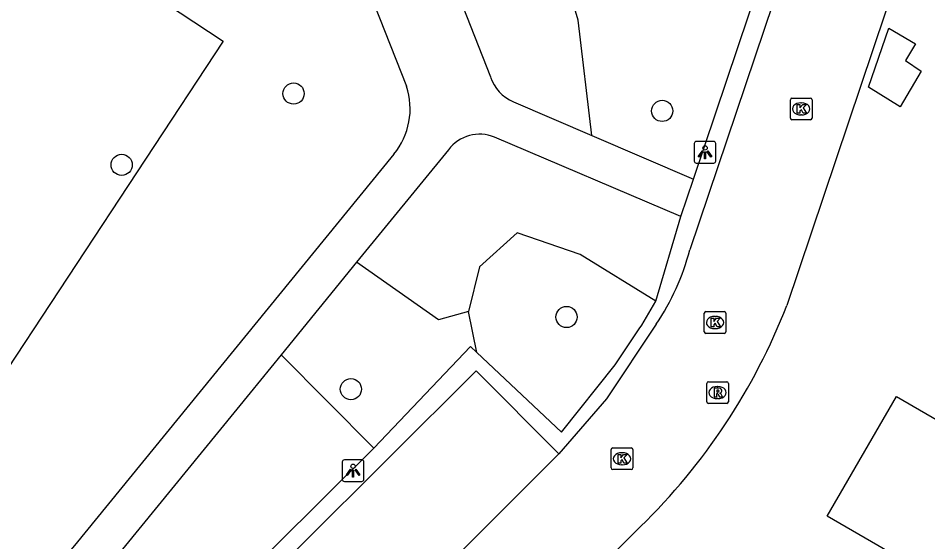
# Model space of a CAD drawing. Extents: x 159961 to 160856, y 382704 to 383353.
# Drawn here: x 160311.9 to 160353.88, y 383250.17 to 383274.33 of the extents above; entities that cross this region are included whole.
import ezdxf

# ---------------------------------------------------------------- set-up
doc = ezdxf.new("R2010")
doc.units = 0
for name, color, linetype in [('IMGEO_Boom', 7, 'Continuous'), ('IMGEO_Groenvoorziening', 7, 'Continuous'), ('IMGEO_Kolk', 7, 'Continuous'), ('IMGEO_Lichtpunt', 7, 'Continuous'), ('IMGEO_Pand', 7, 'Continuous'), ('IMGEO_Rijbaan_lokaal_open', 7, 'Continuous'), ('IMGEO_Rioolput', 7, 'Continuous'), ('IMGEO_Voetpad_halfverhard', 7, 'Continuous'), ('IMGEO_Voetpad_open', 7, 'Continuous')]:
    doc.layers.add(name, color=color, linetype=linetype)

msp = doc.modelspace()

# ---------------------------------------------------------------- linework, layer by layer
at = {"layer": 'IMGEO_Boom'}
for centre in [(160324.607, 383270.85), (160341.619, 383270.049), (160316.673, 383267.561), (160337.205, 383260.541), (160327.253, 383257.214)]:
    msp.add_circle(centre, 0.489, dxfattribs=at)
at = {"layer": 'IMGEO_Groenvoorziening'}
for points in [[(160338.379, 383268.914), (160337.735, 383274.236), (160333.924, 383287.143)], [(160307.012, 383251.487), (160296.991, 383258.088), (160311.342, 383279.874), (160321.363, 383273.273), (160307.012, 383251.487)], [(160341.32, 383261.279), (160337.83, 383263.432), (160334.933, 383264.43), (160333.194, 383262.852), (160332.679, 383260.792)], [(160332.679, 383260.792), (160331.295, 383260.406), (160327.518, 383263.066)], [(160333.07, 383258.904), (160332.679, 383260.792)], [(160324.037, 383258.805), (160328.317, 383254.493)]]:
    msp.add_lwpolyline(points, dxfattribs=at)
at = {"layer": 'IMGEO_Kolk'}
for p, q in [((160347.534, 383269.716), (160347.534, 383270.568)), ((160347.609, 383270.642), (160348.461, 383270.642)), ((160348.022, 383270.422), (160348.047, 383270.422)), ((160348.535, 383270.568), (160348.535, 383269.716)), ((160348.461, 383269.642), (160347.609, 383269.642)), ((160348.045, 383269.862), (160348.02, 383269.862)), ((160343.634, 383260.789), (160344.486, 383260.789)), ((160343.559, 383259.863), (160343.559, 383260.715)), ((160344.047, 383260.569), (160344.072, 383260.569)), ((160344.56, 383260.715), (160344.56, 383259.863)), ((160344.07, 383260.009), (160344.045, 383260.009)), ((160344.486, 383259.789), (160343.634, 383259.789)), ((160339.338, 383254.504), (160340.19, 383254.504)), ((160339.263, 383253.578), (160339.263, 383254.43)), ((160339.751, 383254.284), (160339.776, 383254.284)), ((160340.264, 383254.43), (160340.264, 383253.578)), ((160339.774, 383253.724), (160339.749, 383253.724)), ((160340.19, 383253.504), (160339.338, 383253.504))]:
    msp.add_line(p, q, dxfattribs=at)
for points in [[(160347.534, 383269.716), (160347.534, 383270.568)], [(160347.609, 383270.642), (160348.461, 383270.642)], [(160348.535, 383270.568), (160348.535, 383269.716)], [(160347.855, 383270.342), (160347.978, 383270.342), (160347.978, 383270.191), (160348.108, 383270.342), (160348.272, 383270.342), (160348.126, 383270.191), (160348.279, 383269.942), (160348.127, 383269.942), (160348.042, 383270.106), (160347.978, 383270.039), (160347.978, 383269.942), (160347.855, 383269.942), (160347.855, 383270.342)], [(160348.461, 383269.642), (160347.609, 383269.642)], [(160343.634, 383260.789), (160344.486, 383260.789)], [(160343.559, 383259.863), (160343.559, 383260.715)], [(160343.88, 383260.489), (160344.003, 383260.489), (160344.003, 383260.338), (160344.133, 383260.489), (160344.297, 383260.489), (160344.151, 383260.338), (160344.304, 383260.089), (160344.152, 383260.089), (160344.067, 383260.253), (160344.003, 383260.186), (160344.003, 383260.089), (160343.88, 383260.089), (160343.88, 383260.489)], [(160344.56, 383260.715), (160344.56, 383259.863)], [(160344.486, 383259.789), (160343.634, 383259.789)], [(160339.338, 383254.504), (160340.19, 383254.504)], [(160339.263, 383253.578), (160339.263, 383254.43)], [(160339.584, 383254.204), (160339.707, 383254.204), (160339.707, 383254.053), (160339.837, 383254.204), (160340.001, 383254.204), (160339.855, 383254.053), (160340.008, 383253.804), (160339.856, 383253.804), (160339.771, 383253.968), (160339.707, 383253.901), (160339.707, 383253.804), (160339.584, 383253.804), (160339.584, 383254.204)], [(160340.264, 383254.43), (160340.264, 383253.578)], [(160340.19, 383253.504), (160339.338, 383253.504)]]:
    msp.add_lwpolyline(points, dxfattribs=at)
for centre, start, end in [((160347.611, 383270.566), 91.552, 178.448), ((160347.611, 383270.566), 91.552, 178.448), ((160348.459, 383270.566), 1.552, 88.448), ((160348.459, 383270.566), 1.552, 88.448), ((160347.611, 383269.718), 181.552, 268.448), ((160347.611, 383269.718), 181.552, 268.448), ((160348.459, 383269.718), 271.552, 358.448), ((160348.459, 383269.718), 271.552, 358.448), ((160343.636, 383260.713), 91.552, 178.448), ((160343.636, 383260.713), 91.552, 178.448), ((160344.484, 383260.713), 1.552, 88.448), ((160344.484, 383260.713), 1.552, 88.448), ((160343.636, 383259.865), 181.552, 268.448), ((160343.636, 383259.865), 181.552, 268.448), ((160344.484, 383259.865), 271.552, 358.448), ((160344.484, 383259.865), 271.552, 358.448), ((160339.34, 383254.428), 91.552, 178.448), ((160339.34, 383254.428), 91.552, 178.448), ((160340.188, 383254.428), 1.552, 88.448), ((160340.188, 383254.428), 1.552, 88.448), ((160339.34, 383253.58), 181.552, 268.448), ((160339.34, 383253.58), 181.552, 268.448), ((160340.188, 383253.58), 271.552, 358.448), ((160340.188, 383253.58), 271.552, 358.448)]:
    msp.add_arc(centre, 0.0765, start, end, dxfattribs=at)
for centre, major_axis, ratio, start_param, end_param in [((160348.021, 383270.142), (-0.387, 0.002), 0.722429, 4.712389, 7.853982), ((160348.046, 383270.142), (-0.39, 0.002), 0.717154, 1.570796, 4.712389), ((160344.046, 383260.289), (-0.387, 0.002), 0.722429, 4.712389, 7.853982), ((160344.071, 383260.289), (-0.39, 0.002), 0.717154, 1.570796, 4.712389), ((160339.75, 383254.004), (-0.387, 0.002), 0.722429, 4.712389, 7.853982), ((160339.775, 383254.004), (-0.39, 0.002), 0.717154, 1.570796, 4.712389)]:
    msp.add_ellipse(centre, major_axis=major_axis, ratio=ratio, start_param=start_param, end_param=end_param, dxfattribs=at)
at = {"layer": 'IMGEO_Lichtpunt'}
for p, q in [((160343.098, 383268.545), (160343.098, 383267.738)), ((160343.098, 383268.545), (160343.098, 383267.738)), ((160344, 383268.64), (160343.192, 383268.64)), ((160344, 383268.64), (160343.192, 383268.64)), ((160344.094, 383267.738), (160344.094, 383268.545)), ((160344.094, 383267.738), (160344.094, 383268.545)), ((160343.192, 383267.644), (160344, 383267.644)), ((160343.192, 383267.644), (160344, 383267.644)), ((160326.857, 383253.857), (160326.857, 383253.05)), ((160326.857, 383253.857), (160326.857, 383253.05)), ((160327.759, 383253.952), (160326.951, 383253.952)), ((160327.759, 383253.952), (160326.951, 383253.952)), ((160327.853, 383253.05), (160327.853, 383253.857)), ((160327.853, 383253.05), (160327.853, 383253.857)), ((160326.951, 383252.956), (160327.759, 383252.956)), ((160326.951, 383252.956), (160327.759, 383252.956))]:
    msp.add_line(p, q, dxfattribs=at)
for points in [[(160343.472, 383268.209), (160343.511, 383268.181), (160343.323, 383267.919), (160343.285, 383267.946), (160343.472, 383268.209)], [(160343.574, 383268.161), (160343.621, 383268.161), (160343.621, 383267.839), (160343.574, 383267.839), (160343.574, 383268.161)], [(160343.684, 383268.181), (160343.722, 383268.208), (160343.909, 383267.946), (160343.87, 383267.918), (160343.684, 383268.181)], [(160327.231, 383253.521), (160327.27, 383253.493), (160327.082, 383253.231), (160327.044, 383253.258), (160327.231, 383253.521)], [(160327.333, 383253.473), (160327.38, 383253.473), (160327.38, 383253.151), (160327.333, 383253.151), (160327.333, 383253.473)], [(160327.443, 383253.493), (160327.481, 383253.52), (160327.668, 383253.258), (160327.629, 383253.23), (160327.443, 383253.493)]]:
    msp.add_lwpolyline(points, dxfattribs=at)
for centre in [(160343.597, 383268.343), (160327.356, 383253.655)]:
    msp.add_circle(centre, 0.0994, dxfattribs=at)
for centre, start, end in [((160343.192, 383268.545), 90, 180), ((160343.192, 383268.545), 90, 180), ((160344, 383268.545), 0, 90), ((160344, 383268.545), 0, 90), ((160343.192, 383267.738), 180, 270), ((160343.192, 383267.738), 180, 270), ((160344, 383267.738), 270, 0), ((160344, 383267.738), 270, 360), ((160326.951, 383253.857), 90, 180), ((160326.951, 383253.857), 90, 180), ((160327.759, 383253.857), 0, 90), ((160327.759, 383253.857), 0, 90), ((160326.951, 383253.05), 180, 270), ((160326.951, 383253.05), 180, 270), ((160327.759, 383253.05), 270, 0), ((160327.759, 383253.05), 270, 360)]:
    msp.add_arc(centre, 0.0946, start, end, dxfattribs=at)
at = {"layer": 'IMGEO_Pand'}
for points in [[(160351.148, 383271.148), (160352.083, 383273.86), (160353.317, 383273.142), (160352.844, 383272.368), (160353.565, 383271.882), (160352.604, 383270.242), (160351.148, 383271.148)], [(160351.858, 383245.167), (160353.886, 383248.651), (160351.569, 383250), (160349.227, 383251.363), (160352.439, 383256.882), (160357.08, 383254.181), (160359.088, 383257.631)]]:
    msp.add_lwpolyline(points, dxfattribs=at)
at = {"layer": 'IMGEO_Rijbaan_lokaal_open'}
for points in [[(160358.165, 383293.185), (160347.376, 383261.08)], [(160349.734, 383283.94), (160342.893, 383263.638)], [(160341.342, 383260.216), (160339.054, 383256.771), (160336.845, 383254.226)], [(160336.845, 383254.226), (160332.615, 383250), (160294.045, 383211.467)], [(160340.616, 383250.873), (160339.744, 383250), (160297.198, 383207.521)]]:
    msp.add_lwpolyline(points, dxfattribs=at)
for centre, radius, start, end in [((160332.131, 383266.453), 11.124, 325.8953, 345.3405), ((160320.415, 383271.594), 28.938, 314.2718, 338.6959)]:
    msp.add_arc(centre, radius, start, end, dxfattribs=at)
at = {"layer": 'IMGEO_Rioolput'}
for p, q in [((160343.674, 383256.63), (160343.674, 383257.482)), ((160343.749, 383257.556), (160344.601, 383257.556)), ((160344.675, 383257.482), (160344.675, 383256.63)), ((160344.162, 383257.336), (160344.187, 383257.336)), ((160344.601, 383256.556), (160343.749, 383256.556)), ((160344.185, 383256.776), (160344.16, 383256.776))]:
    msp.add_line(p, q, dxfattribs=at)
for points in [[(160343.674, 383256.63), (160343.674, 383257.482)], [(160343.749, 383257.556), (160344.601, 383257.556)], [(160344.675, 383257.482), (160344.675, 383256.63)], [(160344.263, 383257.254), (160344.011, 383257.256), (160344.011, 383256.856)], [(160344.011, 383256.856), (160344.135, 383256.856), (160344.135, 383257.018), (160344.146, 383257.018)], [(160344.189, 383257.175), (160344.135, 383257.175), (160344.135, 383257.094)], [(160344.135, 383257.094), (160344.187, 383257.094)], [(160344.193, 383256.989), (160344.264, 383256.856), (160344.404, 383256.856), (160344.339, 383256.982)], [(160344.601, 383256.556), (160343.749, 383256.556)]]:
    msp.add_lwpolyline(points, dxfattribs=at)
for centre, radius, start, end in [((160343.751, 383257.48), 0.0765, 91.552, 178.448), ((160343.751, 383257.48), 0.0765, 91.552, 178.448), ((160344.599, 383257.48), 0.0765, 1.552, 88.448), ((160344.599, 383257.48), 0.0765, 1.552, 88.448), ((160344.145, 383256.965), 0.0533, 26.0293, 88.6989), ((160344.171, 383257.283), 0.19, 274.7715, 282.9687), ((160344.195, 383257.079), 0.0964, 77.0061, 93.1865), ((160344.209, 383257.136), 0.0378, 276.6634, 79.6772), ((160344.262, 383257.144), 0.109, 350.3612, 89.416), ((160344.26, 383257.144), 0.112, 277.5842, 350.9817), ((160344.244, 383256.929), 0.108, 29.5134, 73.7905), ((160343.751, 383256.632), 0.0765, 181.552, 268.448), ((160343.751, 383256.632), 0.0765, 181.552, 268.448), ((160344.599, 383256.632), 0.0765, 271.552, 358.448), ((160344.599, 383256.632), 0.0765, 271.552, 358.448)]:
    msp.add_arc(centre, radius, start, end, dxfattribs=at)
for centre, major_axis, ratio, start_param, end_param in [((160344.161, 383257.056), (-0.387, 0.002), 0.722429, 4.712389, 7.853982), ((160344.186, 383257.056), (-0.39, 0.002), 0.717154, 1.570796, 4.712389)]:
    msp.add_ellipse(centre, major_axis=major_axis, ratio=ratio, start_param=start_param, end_param=end_param, dxfattribs=at)
at = {"layer": 'IMGEO_Voetpad_halfverhard'}
for points in [[(160328.931, 383283.757), (160333.694, 383271.614)], [(160325.813, 383281.324), (160329.823, 383271.184)], [(160334.751, 383270.472), (160338.379, 383268.914)], [(160342.487, 383265.176), (160333.881, 383268.835)], [(160338.379, 383268.914), (160343.068, 383266.901)], [(160329.239, 383268.052), (160314.498, 383250), (160310.639, 383245.432), (160292.15, 383234.986)], [(160331.759, 383268.258), (160327.518, 383263.066)], [(160327.518, 383263.066), (160324.037, 383258.805)], [(160324.037, 383258.805), (160322.599, 383257.044), (160316.845, 383250), (160313.744, 383246.204)]]:
    msp.add_lwpolyline(points, dxfattribs=at)
for centre, radius, start, end in [((160335.465, 383272.193), 1.864, 198.1128, 247.46), ((160326.666, 383270.152), 3.321, 320.7755, 18.1001), ((160333.19, 383267.184), 1.789, 67.2948, 143.1286)]:
    msp.add_arc(centre, radius, start, end, dxfattribs=at)
at = {"layer": 'IMGEO_Voetpad_open'}
for points in [[(160343.068, 383266.901), (160348.161, 383282.031)], [(160342.487, 383265.176), (160343.068, 383266.901)], [(160341.32, 383261.279), (160342.487, 383265.176)], [(160333.07, 383258.904), (160336.978, 383255.231), (160339.442, 383258.332), (160340.438, 383259.813)], [(160328.317, 383254.493), (160332.78, 383259.176), (160333.07, 383258.904)], [(160336.845, 383254.226), (160333.027, 383258.067), (160324.95, 383250), (160290.221, 383215.314), (160294.045, 383211.467)], [(160316.842, 383243.102), (160328.317, 383254.493)]]:
    msp.add_lwpolyline(points, dxfattribs=at)
msp.add_arc((160328.621, 383267.921), 14.331, 325.5453, 332.3893, dxfattribs=at)

doc.saveas('drawing.dxf')
